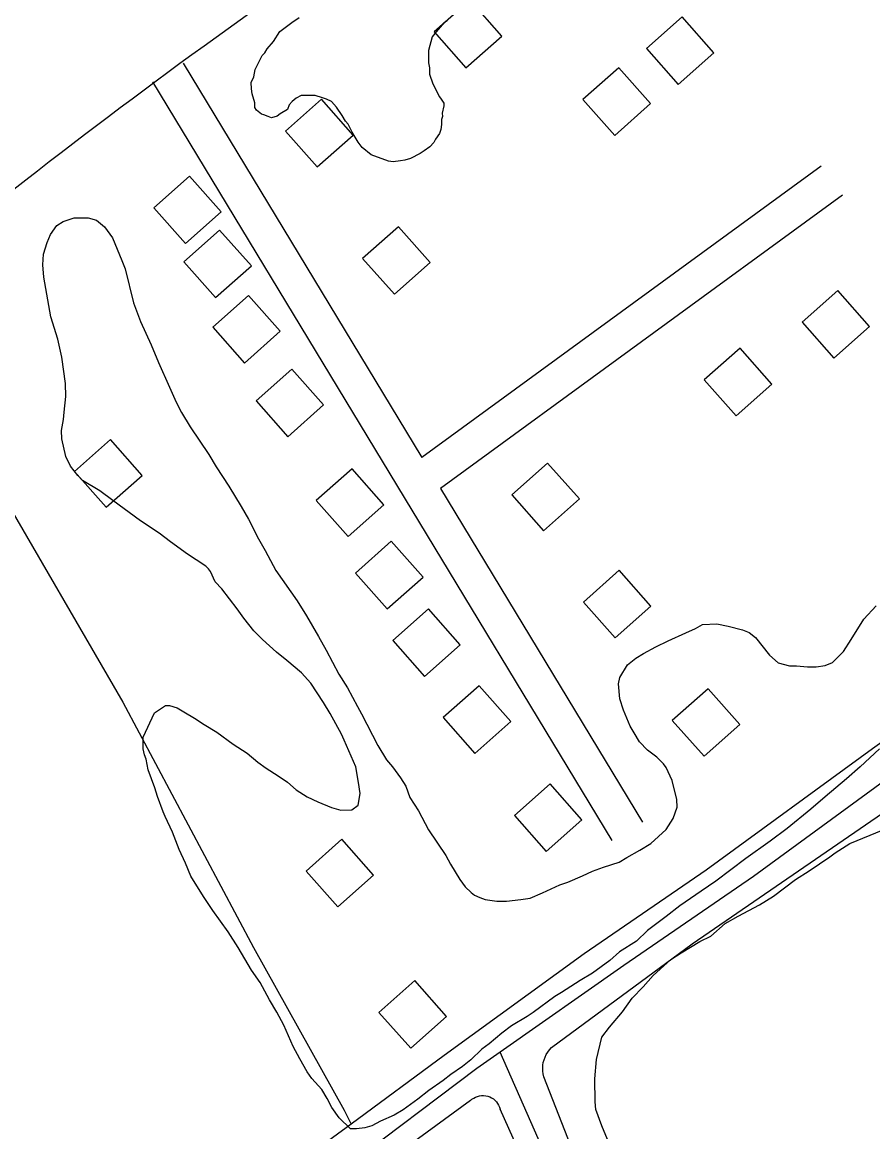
# Model space of a CAD drawing. Extents: x 3540316 to 3578335, y 553172 to 578787.
# Drawn here: x 3555202 to 3555913, y 573264 to 574191 of the extents above; entities that cross this region are included whole.
import ezdxf

# ---------------------------------------------------------------- set-up
doc = ezdxf.new("R2010")
doc.units = 0
for name, color, linetype in [('V-BLDG-OTLN', 7, 'Continuous'), ('V-DTCH-CNTR', 7, 'Continuous'), ('V-ROAD-CNTR', 7, 'Continuous'), ('V-SITE-VEGE', 7, 'Continuous'), ('V-TOPO-SHOR', 7, 'Continuous')]:
    doc.layers.add(name, color=color, linetype=linetype)

msp = doc.modelspace()

# ---------------------------------------------------------------- linework, layer by layer
at = {"layer": 'V-BLDG-OTLN'}
for points in [[(3555572.69, 574153.17), (3555602.62, 574179.71), (3555576.08, 574209.64), (3555546.15, 574183.1)], [(3555750.05, 574139.28), (3555779.98, 574165.81), (3555753.45, 574195.74), (3555723.52, 574169.21)], [(3555697.04, 574096.69), (3555726.97, 574123.23), (3555700.43, 574153.16), (3555670.5, 574126.62)], [(3555448.39, 574070.41), (3555478.32, 574096.95), (3555451.79, 574126.88), (3555421.86, 574100.34)], [(3555338.13, 574006.25), (3555368.06, 574032.79), (3555341.52, 574062.72), (3555311.59, 574036.18)], [(3555512.82, 573963.92), (3555542.74, 573990.46), (3555516.21, 574020.39), (3555486.28, 573993.85)], [(3555363.31, 573961.07), (3555393.24, 573987.6), (3555366.7, 574017.53), (3555336.78, 573990.99)], [(3555387.45, 573906.45), (3555417.37, 573932.99), (3555390.84, 573962.92), (3555360.91, 573936.38)], [(3555880.22, 573910.53), (3555910.15, 573937.07), (3555883.61, 573967), (3555853.69, 573940.46)], [(3555798.47, 573862.35), (3555828.4, 573888.88), (3555801.86, 573918.81), (3555771.93, 573892.27)], [(3555423.72, 573844.86), (3555453.65, 573871.4), (3555427.11, 573901.33), (3555397.18, 573874.79)], [(3555271.96, 573785.97), (3555301.88, 573812.51), (3555275.35, 573842.43), (3555245.42, 573815.9)], [(3555474.07, 573761.5), (3555504, 573788.04), (3555477.46, 573817.96), (3555447.53, 573791.43)], [(3555637.57, 573766.28), (3555667.5, 573792.82), (3555640.97, 573822.75), (3555611.04, 573796.21)], [(3555506.84, 573700.98), (3555536.77, 573727.52), (3555510.23, 573757.45), (3555480.3, 573730.91)], [(3555697.37, 573676.75), (3555727.3, 573703.28), (3555700.76, 573733.21), (3555670.83, 573706.67)], [(3555537.98, 573644.5), (3555567.91, 573671.03), (3555541.37, 573700.96), (3555511.44, 573674.43)], [(3555580.19, 573580.23), (3555610.12, 573606.77), (3555583.58, 573636.7), (3555553.66, 573610.16)], [(3555771.74, 573577.82), (3555801.67, 573604.36), (3555775.13, 573634.29), (3555745.2, 573607.75)], [(3555639.69, 573498.24), (3555669.62, 573524.78), (3555643.09, 573554.71), (3555613.16, 573528.17)], [(3555465.53, 573451.94), (3555495.46, 573478.48), (3555468.93, 573508.41), (3555439, 573481.87)], [(3555526.49, 573333.86), (3555556.41, 573360.39), (3555529.88, 573390.32), (3555499.95, 573363.79)]]:
    msp.add_lwpolyline(points, close=True, dxfattribs=at)
at = {"layer": 'V-DTCH-CNTR'}
for points in [[(3555644.04, 573334.36), (3555761.65, 573421.08), (3555939.68, 573542.97), (3555986.56, 573572.59), (3556005.09, 573585.21)], [(3555637.71, 573310.03), (3555637.19, 573312.36), (3555636.89, 573314.74), (3555636.81, 573317.13), (3555636.96, 573319.52), (3555637.34, 573321.88), (3555637.95, 573324.2), (3555638.77, 573326.44), (3555639.79, 573328.6), (3555641.02, 573330.65), (3555642.44, 573332.58), (3555644.04, 573334.36)], [(3555811, 572887.92), (3555769.46, 572984.89), (3555690.56, 573175.35), (3555637.71, 573310.03)], [(3555576.38, 573290.03), (3555577.69, 573291.18), (3555579.12, 573292.16), (3555580.66, 573292.97), (3555582.29, 573293.6), (3555583.98, 573294.03), (3555585.71, 573294.26), (3555587.45, 573294.28), (3555589.18, 573294.1), (3555590.88, 573293.71), (3555592.52, 573293.13), (3555594.09, 573292.36), (3555595.55, 573291.41), (3555596.89, 573290.3), (3555598.09, 573289.04), (3555599.13, 573287.64), (3555600, 573286.13), (3555600.69, 573284.53), (3555601.19, 573282.86)], [(3555576.38, 573290.03), (3555417.05, 573173.56), (3555252.55, 573056.59), (3555100.36, 572946.89)], [(3555784.2, 572873.59), (3555739.07, 572973.46), (3555666.45, 573137.4), (3555601.19, 573282.86)]]:
    msp.add_lwpolyline(points, dxfattribs=at)
at = {"layer": 'V-ROAD-CNTR'}
for points in [[(3555336.18, 574156.93), (3555535.81, 573827.35)], [(3555310.52, 574141.39), (3555694.59, 573507.32)], [(3555869.69, 574071.06), (3555535.81, 573827.35)], [(3555887.38, 574046.82), (3555551.41, 573801.6)], [(3555551.41, 573801.6), (3555720.25, 573522.86)]]:
    msp.add_lwpolyline(points, dxfattribs=at)
msp.add_arc((3558551.87, 569763.06), 5446.21, 119.9437, 128.31612, dxfattribs=at)
at = {"layer": 'V-SITE-VEGE'}
for p, q in [((3555235.97, 574024.82), (3555245.21, 574027.68)), ((3555245.21, 574027.68), (3555256.68, 574027.84)), ((3555256.68, 574027.84), (3555263.81, 574025.76)), ((3555225.21, 574013.74), (3555230.56, 574021.46)), ((3555230.56, 574021.46), (3555235.97, 574024.82)), ((3555263.81, 574025.76), (3555270.44, 574020.39)), ((3555270.44, 574020.39), (3555277.12, 574011.2)), ((3555222.57, 574007.15), (3555225.21, 574013.74)), ((3555277.12, 574011.2), (3555285.04, 573992.2)), ((3555219.44, 573997.28), (3555222.57, 574007.15)), ((3555219.01, 573988.54), (3555219.44, 573997.28)), ((3555285.04, 573992.2), (3555287.87, 573985.15)), ((3555219.71, 573978.17), (3555219.01, 573988.54)), ((3555287.87, 573985.15), (3555294.82, 573956.85)), ((3555225.64, 573944.94), (3555219.71, 573978.17)), ((3555294.82, 573956.85), (3555300.51, 573941.09)), ((3555231.36, 573926.46), (3555225.64, 573944.94)), ((3555300.51, 573941.09), (3555309.52, 573921.56)), ((3555234.85, 573911.22), (3555231.36, 573926.46)), ((3555309.52, 573921.56), (3555315.74, 573906.9)), ((3555237.9, 573889.42), (3555234.85, 573911.22)), ((3555315.74, 573906.9), (3555324.77, 573886.28)), ((3555238.05, 573878.5), (3555237.9, 573889.42)), ((3555236.6, 573865.37), (3555238.05, 573878.5)), ((3555324.77, 573886.28), (3555330.4, 573873.8)), ((3555330.4, 573873.8), (3555334.9, 573865.13)), ((3555236.14, 573859.36), (3555236.6, 573865.37)), ((3555334.9, 573865.13), (3555342.16, 573853.22)), ((3555234.63, 573850.05), (3555236.14, 573859.36)), ((3555342.16, 573853.22), (3555357.79, 573829.96)), ((3555234.73, 573842.95), (3555234.63, 573850.05)), ((3555238.22, 573828.26), (3555234.73, 573842.95)), ((3555242.16, 573820.13), (3555238.22, 573828.26)), ((3555357.79, 573829.96), (3555363.94, 573819.67)), ((3555248.27, 573812.57), (3555242.16, 573820.13)), ((3555363.94, 573819.67), (3555374.54, 573803.44)), ((3555252.15, 573808.26), (3555248.27, 573812.57)), ((3555266.48, 573799.72), (3555252.15, 573808.26)), ((3555277.51, 573791.69), (3555266.48, 573799.72)), ((3555374.54, 573803.44), (3555384.61, 573786.65)), ((3555300.69, 573774.54), (3555277.51, 573791.69)), ((3555384.61, 573786.65), (3555390.77, 573775.82)), ((3555316.12, 573764.38), (3555300.69, 573774.54)), ((3555390.77, 573775.82), (3555399.19, 573759.56)), ((3555325.51, 573756.88), (3555316.12, 573764.38)), ((3555399.19, 573759.56), (3555404.79, 573749.81)), ((3555339.85, 573746.7), (3555325.51, 573756.88)), ((3555404.79, 573749.81), (3555413.77, 573733.01)), ((3555347.02, 573741.89), (3555339.85, 573746.7)), ((3555355.29, 573736.54), (3555347.02, 573741.89)), ((3555357.5, 573734.39), (3555355.29, 573736.54)), ((3555359.17, 573732.23), (3555357.5, 573734.39)), ((3555363.12, 573723.55), (3555359.17, 573732.23)), ((3555413.77, 573733.01), (3555431.6, 573707.59)), ((3555368.66, 573717.62), (3555363.12, 573723.55)), ((3555381.46, 573700.88), (3555368.66, 573717.62)), ((3555431.6, 573707.59), (3555439.43, 573695.15)), ((3555905.27, 573692.48), (3555915.49, 573703.54)), ((3555387.03, 573693.31), (3555381.46, 573700.88)), ((3555395.37, 573682.51), (3555387.03, 573693.31)), ((3555439.43, 573695.15), (3555449.5, 573677.82)), ((3555756.35, 573681.08), (3555764.49, 573684.47)), ((3555764.49, 573684.47), (3555770.45, 573687.83)), ((3555770.45, 573687.83), (3555782.46, 573688.55)), ((3555782.46, 573688.55), (3555791.77, 573686.5)), ((3555791.77, 573686.5), (3555803.83, 573683.39)), ((3555894.59, 573675.4), (3555905.27, 573692.48)), ((3555402.57, 573675.51), (3555395.37, 573682.51)), ((3555414.19, 573664.75), (3555402.57, 573675.51)), ((3555449.5, 573677.82), (3555455.67, 573666.43)), ((3555741.7, 573674.32), (3555756.35, 573681.08)), ((3555803.83, 573683.39), (3555809.32, 573681.28)), ((3555809.32, 573681.28), (3555814.84, 573677)), ((3555814.84, 573677), (3555826.51, 573662.42)), ((3555888.18, 573665.48), (3555894.59, 573675.4)), ((3555455.67, 573666.43), (3555466.33, 573646.38)), ((3555721.1, 573663.65), (3555731.4, 573669.26)), ((3555731.4, 573669.26), (3555741.7, 573674.32)), ((3555879.03, 573656.06), (3555888.18, 573665.48)), ((3555423.03, 573657.78), (3555414.19, 573664.75)), ((3555435.19, 573647.58), (3555423.03, 573657.78)), ((3555707.59, 573654.18), (3555714.61, 573659.73)), ((3555714.61, 573659.73), (3555721.1, 573663.65)), ((3555826.51, 573662.42), (3555833.71, 573655.96)), ((3555833.71, 573655.96), (3555843.03, 573653.37)), ((3555873.05, 573653.79), (3555879.03, 573656.06)), ((3555442.96, 573638.95), (3555435.19, 573647.58)), ((3555701.18, 573643.71), (3555707.59, 573654.18)), ((3555843.03, 573653.37), (3555849.03, 573653.45)), ((3555849.03, 573653.45), (3555858.33, 573652.49)), ((3555858.33, 573652.49), (3555865.43, 573652.59)), ((3555865.43, 573652.59), (3555873.05, 573653.79)), ((3555453.56, 573622.72), (3555442.96, 573638.95)), ((3555466.33, 573646.38), (3555473.59, 573635.02)), ((3555700.17, 573638.23), (3555701.18, 573643.71)), ((3555701.44, 573625.69), (3555700.17, 573638.23)), ((3555473.59, 573635.02), (3555482, 573619.3)), ((3555312.25, 573614.16), (3555321.44, 573620.3)), ((3555321.44, 573620.3), (3555324.72, 573620.34)), ((3555324.72, 573620.34), (3555331.31, 573618.25)), ((3555459.15, 573613.51), (3555453.56, 573622.72)), ((3555482, 573619.3), (3555485.37, 573613.34)), ((3555704.3, 573616.45), (3555701.44, 573625.69)), ((3555302.7, 573593.82), (3555312.25, 573614.16)), ((3555331.31, 573618.25), (3555336.81, 573615.05)), ((3555336.81, 573615.05), (3555345.62, 573609.72)), ((3555345.62, 573609.72), (3555353.89, 573604.37)), ((3555468.68, 573596.17), (3555459.15, 573613.51)), ((3555485.37, 573613.34), (3555498.85, 573586.77)), ((3555709.95, 573602.88), (3555704.3, 573616.45)), ((3555353.89, 573604.37), (3555364.35, 573597.97)), ((3555713.3, 573597.46), (3555709.95, 573602.88)), ((3555302.85, 573583.99), (3555302.7, 573593.82)), ((3555364.35, 573597.97), (3555378.15, 573587.79)), ((3555470.94, 573591.29), (3555468.68, 573596.17)), ((3555480.53, 573569.04), (3555470.94, 573591.29)), ((3555717.78, 573589.88), (3555713.3, 573597.46)), ((3555304.01, 573579.09), (3555302.85, 573583.99)), ((3555378.15, 573587.79), (3555389.73, 573580.31)), ((3555498.85, 573586.77), (3555506.12, 573574.86)), ((3555724.44, 573582.88), (3555717.78, 573589.88)), ((3555732.16, 573576.98), (3555724.44, 573582.88)), ((3555918.28, 573583.99), (3555902.11, 573569.02)), ((3555305.16, 573575.29), (3555304.01, 573579.09)), ((3555306.92, 573566.57), (3555305.16, 573575.29)), ((3555389.73, 573580.31), (3555398.57, 573572.79)), ((3555398.57, 573572.79), (3555405.74, 573567.98)), ((3555506.12, 573574.86), (3555511.12, 573568.93)), ((3555737.7, 573571.6), (3555732.16, 573576.98)), ((3555312.59, 573551.36), (3555306.92, 573566.57)), ((3555405.74, 573567.98), (3555415.66, 573561.56)), ((3555482.9, 573555.97), (3555480.53, 573569.04)), ((3555511.12, 573568.93), (3555517.8, 573559.74)), ((3555739.93, 573568.35), (3555737.7, 573571.6)), ((3555745, 573557.5), (3555739.93, 573568.35)), ((3555902.11, 573569.02), (3555890.78, 573559.03)), ((3555415.66, 573561.56), (3555423.38, 573556.21)), ((3555423.38, 573556.21), (3555430.57, 573549.76)), ((3555484.13, 573546.7), (3555482.9, 573555.97)), ((3555517.8, 573559.74), (3555522.27, 573552.7)), ((3555749.05, 573541.72), (3555745, 573557.5)), ((3555890.78, 573559.03), (3555872.97, 573544.03)), ((3555314.88, 573544.3), (3555312.59, 573551.36)), ((3555430.57, 573549.76), (3555439.94, 573543.89)), ((3555482.63, 573536.85), (3555484.13, 573546.7)), ((3555522.27, 573552.7), (3555525.68, 573543.47)), ((3555319.43, 573531.26), (3555314.88, 573544.3)), ((3555439.94, 573543.89), (3555448.73, 573539.64)), ((3555448.73, 573539.64), (3555460.27, 573534.89)), ((3555477.23, 573532.95), (3555482.63, 573536.85)), ((3555525.68, 573543.47), (3555532.94, 573532.1)), ((3555749.14, 573535.17), (3555749.05, 573541.72)), ((3555872.97, 573544.03), (3555861.11, 573533.49)), ((3555321.12, 573527.46), (3555319.43, 573531.26)), ((3555327.31, 573514.44), (3555321.12, 573527.46)), ((3555460.27, 573534.89), (3555467.94, 573532.82)), ((3555467.94, 573532.82), (3555477.23, 573532.95)), ((3555532.94, 573532.1), (3555541.35, 573516.39)), ((3555746, 573525.84), (3555749.14, 573535.17)), ((3555861.11, 573533.49), (3555841.13, 573517.37)), ((3555740.12, 573516.48), (3555746, 573525.84)), ((3555841.13, 573517.37), (3555827.09, 573506.79)), ((3555332.98, 573499.78), (3555327.31, 573514.44)), ((3555541.35, 573516.39), (3555555.86, 573494.75)), ((3555727.18, 573504.83), (3555740.12, 573516.48)), ((3555338.06, 573488.38), (3555332.98, 573499.78)), ((3555707.14, 573493.08), (3555717.98, 573499.23)), ((3555717.98, 573499.23), (3555727.18, 573504.83)), ((3555827.09, 573506.79), (3555806.54, 573492.3)), ((3555555.86, 573494.75), (3555559.78, 573487.7)), ((3555687.6, 573485.15), (3555700.65, 573489.16)), ((3555700.65, 573489.16), (3555707.14, 573493.08)), ((3555806.54, 573492.3), (3555781.69, 573473.38)), ((3555342.58, 573477.52), (3555338.06, 573488.38)), ((3555559.78, 573487.7), (3555567.61, 573474.71)), ((3555670.23, 573477.81), (3555678.36, 573481.74)), ((3555678.36, 573481.74), (3555687.6, 573485.15)), ((3555353.2, 573460.74), (3555342.58, 573477.52)), ((3555567.61, 573474.71), (3555572.06, 573468.77)), ((3555636.57, 573463.68), (3555651.22, 573470.44)), ((3555651.22, 573470.44), (3555657.74, 573472.72)), ((3555657.74, 573472.72), (3555670.23, 573477.81)), ((3555781.69, 573473.38), (3555769.25, 573465.02)), ((3555572.06, 573468.77), (3555577.04, 573463.92)), ((3555577.04, 573463.92), (3555579.81, 573461.78)), ((3555579.81, 573461.78), (3555584.2, 573459.66)), ((3555626.26, 573459.16), (3555636.57, 573463.68)), ((3555769.25, 573465.02), (3555751.4, 573452.75)), ((3555361.01, 573448.84), (3555353.2, 573460.74)), ((3555584.2, 573459.66), (3555588.6, 573458.08)), ((3555588.6, 573458.08), (3555598.45, 573456.58)), ((3555598.45, 573456.58), (3555606.64, 573456.7)), ((3555606.64, 573456.7), (3555618.63, 573457.96)), ((3555618.63, 573457.96), (3555626.26, 573459.16)), ((3555751.4, 573452.75), (3555740.06, 573443.85)), ((3555373.83, 573431), (3555361.01, 573448.84)), ((3555740.06, 573443.85), (3555724.39, 573432.16)), ((3555382.2, 573418.02), (3555373.83, 573431)), ((3555724.39, 573432.16), (3555715.23, 573423.29)), ((3555393.39, 573399.06), (3555382.2, 573418.02)), ((3555715.23, 573423.29), (3555701.16, 573414.36)), ((3555693.07, 573407.14), (3555678.48, 573396.56)), ((3555701.16, 573414.36), (3555693.07, 573407.14)), ((3555400.64, 573388.79), (3555393.39, 573399.06)), ((3555678.48, 573396.56), (3555668.19, 573390.41)), ((3555408.49, 573374.16), (3555400.64, 573388.79)), ((3555668.19, 573390.41), (3555652.5, 573380.35)), ((3555652.5, 573380.35), (3555647.09, 573377)), ((3555414.64, 573363.87), (3555408.49, 573374.16)), ((3555647.09, 573377), (3555628.71, 573363.63)), ((3555420.26, 573353.03), (3555414.64, 573363.87)), ((3555623.84, 573360.29), (3555610.85, 573352.46)), ((3555628.71, 573363.63), (3555623.84, 573360.29)), ((3555428.16, 573335.12), (3555420.26, 573353.03)), ((3555610.85, 573352.46), (3555602.74, 573346.34)), ((3555602.74, 573346.34), (3555591.95, 573337.45)), ((3555433.76, 573324.82), (3555428.16, 573335.12)), ((3555586, 573332.99), (3555576.85, 573324.12)), ((3555591.95, 573337.45), (3555586, 573332.99)), ((3555439.93, 573313.99), (3555433.76, 573324.82)), ((3555576.85, 573324.12), (3555569.83, 573318.57)), ((3555443.82, 573308.58), (3555439.93, 573313.99)), ((3555569.83, 573318.57), (3555560.09, 573311.87)), ((3555452.15, 573299.42), (3555443.82, 573308.58)), ((3555553.61, 573306.87), (3555541.71, 573298.51)), ((3555560.09, 573311.87), (3555553.61, 573306.87)), ((3555456.62, 573291.84), (3555452.15, 573299.42)), ((3555541.71, 573298.51), (3555532.53, 573291.28)), ((3555460.55, 573284.25), (3555456.62, 573291.84)), ((3555532.53, 573291.28), (3555520.1, 573282.36)), ((3555466.68, 573275.6), (3555460.55, 573284.25)), ((3555512.52, 573277.89), (3555501.12, 573272.81)), ((3555520.1, 573282.36), (3555512.52, 573277.89)), ((3555476.09, 573266.45), (3555466.68, 573275.6)), ((3555481.01, 573266.52), (3555476.09, 573266.45)), ((3555488.1, 573267.16), (3555481.01, 573266.52)), ((3555494.08, 573268.89), (3555488.1, 573267.16)), ((3555501.12, 573272.81), (3555494.08, 573268.89))]:
    msp.add_line(p, q, dxfattribs=at)
for points in [[(3555427.21, 574191.13), (3555433.28, 574195.3)], [(3555493.46, 574080.4), (3555485.89, 574086.43), (3555482.42, 574091.14), (3555477.53, 574099.24), (3555474.04, 574106), (3555471.95, 574108.7), (3555469.17, 574113.42), (3555464.3, 574120.16), (3555460.15, 574124.87), (3555456.04, 574126.85), (3555452.61, 574128.17), (3555446.46, 574130.12), (3555434.89, 574129.96), (3555430.83, 574127.86), (3555427.47, 574125.09), (3555424.78, 574122.33), (3555423.48, 574118.22), (3555417.4, 574114.73), (3555414.71, 574112.65), (3555409.96, 574111.22), (3555407.22, 574112.54), (3555403.8, 574113.85), (3555401.74, 574114.51), (3555397.61, 574117.85), (3555396.22, 574119.88), (3555396.17, 574123.96), (3555394.01, 574131.42), (3555393.27, 574135.49), (3555393.2, 574140.94), (3555395.17, 574145.74), (3555396.45, 574151.88), (3555399.09, 574157.37), (3555400.43, 574159.43), (3555402.41, 574163.54), (3555404.42, 574165.61), (3555406.42, 574169.04), (3555411.77, 574175.24), (3555417.1, 574183.49), (3555422.49, 574187.65), (3555427.21, 574191.13)], [(3555556.55, 574192.28), (3555554.53, 574190.89), (3555547.83, 574183.31), (3555544.48, 574179.17), (3555541.25, 574167.55), (3555541.39, 574157.34), (3555542.13, 574153.27), (3555542.21, 574147.82), (3555545.05, 574139.69), (3555550.65, 574128.88), (3555552.03, 574126.85), (3555554.13, 574123.48), (3555554.16, 574121.44), (3555552.88, 574115.29), (3555552.92, 574112.57), (3555552.28, 574109.84), (3555552.34, 574105.75), (3555551.71, 574101.66), (3555550.4, 574098.23), (3555547.07, 574093.42), (3555545.75, 574090.68), (3555542.39, 574087.22), (3555537.67, 574083.76), (3555534.3, 574081.67), (3555526.18, 574077.47), (3555521.44, 574076.04), (3555518.04, 574075.31), (3555511.93, 574074.54), (3555507.83, 574075.16), (3555493.46, 574080.4)], [(3555720.69, 573385.14), (3555729.29, 573394.55), (3555743.85, 573407.86), (3555752.51, 573413.45), (3555768.21, 573422.95), (3555777.43, 573427.45), (3555789.29, 573438), (3555800.12, 573444.16), (3555818.01, 573453.69), (3555829.92, 573460.96), (3555848.29, 573474.87), (3555859.65, 573482.14), (3555876.96, 573493.85), (3555881.28, 573497.19), (3555893.73, 573505.01), (3555921.42, 573516.32), (3555931.73, 573520.84), (3555940.45, 573522.6), (3555954.05, 573526.07), (3555961.15, 573526.17), (3555964.45, 573524.58), (3555970.51, 573520.85), (3555975.46, 573517.64)], [(3555692.52, 573254.23), (3555686.3, 573268.89), (3555681.19, 573282.47), (3555680.55, 573289.01), (3555680.28, 573308.12), (3555681.69, 573324.52), (3555686.34, 573343.16), (3555692.77, 573351.44), (3555703.51, 573364.15), (3555711.54, 573375.73), (3555720.69, 573385.14)]]:
    msp.add_lwpolyline(points, dxfattribs=at)
at = {"layer": 'V-TOPO-SHOR'}
for points in [[(3557266.72, 574546.17), (3557149.66, 574461.2), (3556992.1, 574354.97), (3556829.98, 574236.85), (3556699.38, 574147.55), (3556508.52, 574013.07), (3556356.33, 573903.96), (3556226.37, 573811.71), (3556051.38, 573683.37), (3555912.65, 573583.91), (3555773.35, 573482.66), (3555671.45, 573412.68), (3555554.4, 573327.7), (3555476.62, 573270.44), (3555449.64, 573250.58), (3555319.06, 573160.09), (3555205.52, 573077.53), (3555087.26, 572993.72)], [(3557285.92, 574525.16), (3557178.77, 574450.37), (3557016.05, 574333.43), (3556861.5, 574223.1), (3556720.94, 574127.75), (3556541.24, 573998.75), (3556382.6, 573885.41), (3556252.01, 573795.52), (3556107.42, 573692.07), (3556085.18, 573676.16), (3555943.55, 573572.51), (3555813.03, 573477.3), (3555704.69, 573403.08), (3555601.29, 573330.56), (3555581.74, 573316.84), (3555471.75, 573233.74), (3555351.74, 573148.13), (3555234.07, 573064.92), (3555118.14, 572983.51)], [(3555106.24, 573936.58), (3555178.79, 573806.95), (3555285.66, 573622.92), (3555395.08, 573418.06), (3555470.9, 573282.13), (3555476.62, 573270.44)], [(3555731.66, 573025.45), (3555652.4, 573213.94), (3555601.29, 573330.56)]]:
    msp.add_lwpolyline(points, dxfattribs=at)

doc.saveas('drawing.dxf')
